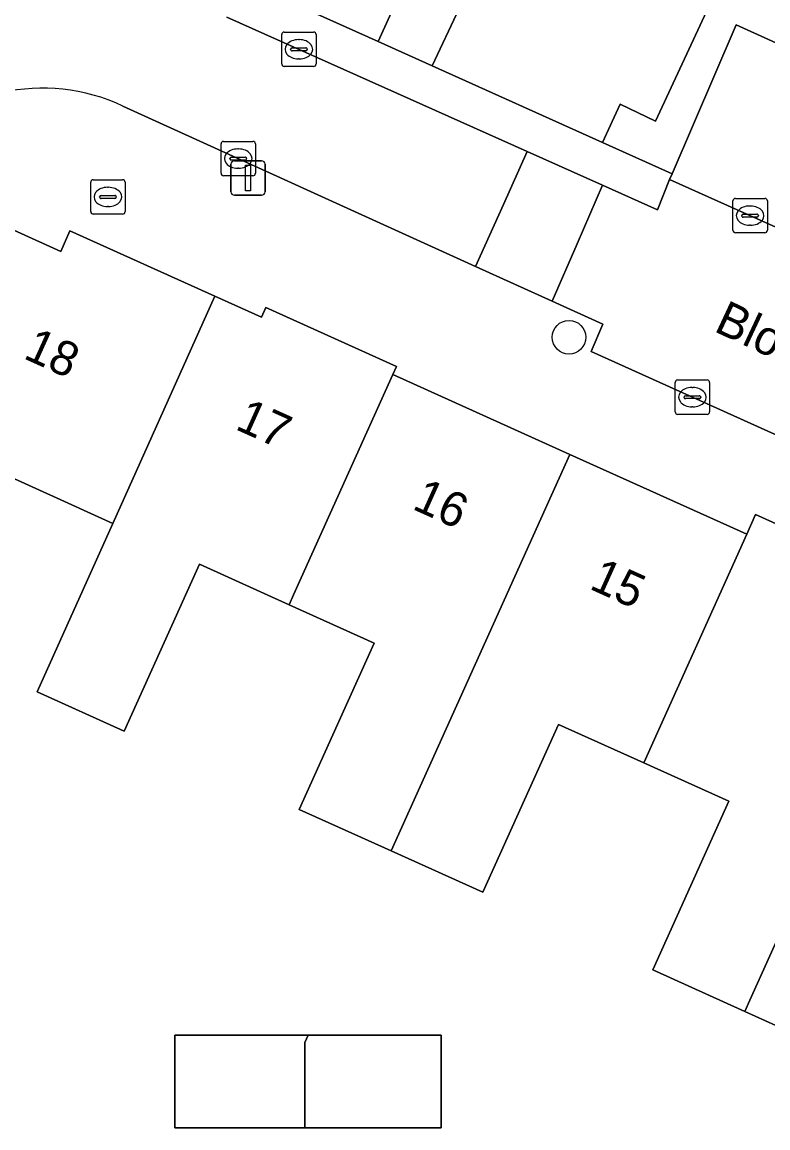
# Model space of a CAD drawing. Extents: x 161838 to 162344, y 381620 to 382160.
# Drawn here: x 162151.96 to 162173.63, y 381678.41 to 381710.53 of the extents above; entities that cross this region are included whole.
import ezdxf

# ---------------------------------------------------------------- set-up
doc = ezdxf.new("R2010")
doc.units = 0
for name, color, linetype in [('IMGEO_Boom', 7, 'Continuous'), ('IMGEO_Brandkraan', 7, 'Continuous'), ('IMGEO_Erf', 7, 'Continuous'), ('IMGEO_Groenvoorziening', 7, 'Continuous'), ('IMGEO_Kolk', 7, 'Continuous'), ('IMGEO_Lichtmast', 7, 'Continuous'), ('IMGEO_Openbare_ruimte_label', 7, 'Continuous'), ('IMGEO_Pand', 7, 'Continuous'), ('IMGEO_Pand_nummerreeks', 7, 'Continuous'), ('IMGEO_Parkeervlak_open', 7, 'Continuous'), ('IMGEO_Rijbaan_lokaal_open', 7, 'Continuous'), ('IMGEO_Voetpad_open', 7, 'Continuous')]:
    doc.layers.add(name, color=color, linetype=linetype)

msp = doc.modelspace()

# ---------------------------------------------------------------- linework, layer by layer
at = {"layer": 'IMGEO_Boom'}
msp.add_circle((162167.854, 381701.375), 0.489, dxfattribs=at)
at = {"layer": 'IMGEO_Brandkraan'}
for p, q in [((162153.956, 381705.025), (162153.956, 381705.877)), ((162154.031, 381705.951), (162154.883, 381705.951)), ((162154.444, 381705.731), (162154.469, 381705.731)), ((162154.957, 381705.877), (162154.957, 381705.025)), ((162154.215, 381705.445), (162154.215, 381705.457)), ((162154.653, 381705.408), (162154.255, 381705.408)), ((162154.258, 381705.494), (162154.656, 381705.494)), ((162154.699, 381705.457), (162154.699, 381705.445)), ((162154.467, 381705.171), (162154.442, 381705.171)), ((162154.883, 381704.951), (162154.031, 381704.951))]:
    msp.add_line(p, q, dxfattribs=at)
for points in [[(162153.956, 381705.025), (162153.956, 381705.877)], [(162154.031, 381705.951), (162154.883, 381705.951)], [(162154.957, 381705.877), (162154.957, 381705.025)], [(162154.883, 381704.951), (162154.031, 381704.951)]]:
    msp.add_lwpolyline(points, dxfattribs=at)
for centre, radius, start, end in [((162154.033, 381705.875), 0.0765, 91.552, 178.448), ((162154.033, 381705.875), 0.0765, 91.552, 178.448), ((162154.881, 381705.875), 0.0765, 1.552, 88.448), ((162154.881, 381705.875), 0.0765, 1.552, 88.448), ((162154.255, 381705.454), 0.0403, 85.8775, 175.7526), ((162154.252, 381705.444), 0.0366, 178.938, 274.7102), ((162154.656, 381705.451), 0.043, 264.8664, 352.4533), ((162154.66, 381705.456), 0.0386, 1.7309, 96.639), ((162154.033, 381705.027), 0.0765, 181.552, 268.448), ((162154.033, 381705.027), 0.0765, 181.552, 268.448), ((162154.881, 381705.027), 0.0765, 271.552, 358.448), ((162154.881, 381705.027), 0.0765, 271.552, 358.448)]:
    msp.add_arc(centre, radius, start, end, dxfattribs=at)
for centre, major_axis, ratio, start_param, end_param in [((162154.443, 381705.451), (-0.387, 0.002), 0.722429, 4.712389, 7.853982), ((162154.468, 381705.451), (-0.39, 0.002), 0.717154, 1.570796, 4.712389)]:
    msp.add_ellipse(centre, major_axis=major_axis, ratio=ratio, start_param=start_param, end_param=end_param, dxfattribs=at)
at = {"layer": 'IMGEO_Erf'}
msp.add_lwpolyline([(162175.666, 381680.567), (162172.96, 381681.787), (162170.285, 381682.994), (162172.497, 381687.899), (162170.026, 381689.013), (162167.551, 381690.129), (162165.352, 381685.252), (162162.685, 381686.455), (162160.012, 381687.66), (162162.19, 381692.491), (162159.718, 381693.606), (162157.114, 381694.78), (162154.929, 381689.935), (162152.398, 381691.077), (162154.598, 381695.967), (162154.068, 381696.206), (162153.192, 381696.601), (162150.467, 381697.83)], dxfattribs=at)
msp.add_lwpolyline([(162164.14, 381678.407), (162160.177, 381678.407), (162156.399, 381678.407), (162156.399, 381681.096), (162160.269, 381681.096), (162164.14, 381681.096)], close=True, dxfattribs=at)
at = {"layer": 'IMGEO_Groenvoorziening'}
for points in [[(162171.969, 381741.697), (162170.425, 381738.319), (162174.407, 381736.461), (162173.365, 381734.084), (162172.031, 381731.131), (162170.913, 381728.639), (162169.579, 381725.686), (162168.411, 381723.084), (162167.077, 381720.131), (162165.884, 381717.592), (162164.55, 381714.639), (162164.446, 381714.686), (162162.303, 381709.968), (162163.877, 381709.26), (162166.231, 381714.263), (162169.768, 381712.761), (162170.977, 381715.518), (162173.385, 381714.496), (162173.667, 381715.053)], [(162157.379, 381712.184), (162162.303, 381709.968), (162164.446, 381714.686), (162161.608, 381715.968)]]:
    msp.add_lwpolyline(points, dxfattribs=at)
msp.add_lwpolyline([(162171.984, 381711.132), (162169.514, 381712.181), (162169.768, 381712.761), (162166.231, 381714.263), (162163.877, 381709.26), (162168.826, 381707.033), (162169.339, 381708.142), (162170.37, 381707.654)], close=True, dxfattribs=at)
at = {"layer": 'IMGEO_Kolk'}
for p, q in [((162159.505, 381709.315), (162159.505, 381710.167)), ((162159.58, 381710.241), (162160.432, 381710.241)), ((162160.506, 381710.167), (162160.506, 381709.315)), ((162159.993, 381710.021), (162160.018, 381710.021)), ((162159.764, 381709.735), (162159.764, 381709.747)), ((162160.202, 381709.698), (162159.804, 381709.698)), ((162159.807, 381709.784), (162160.205, 381709.784)), ((162160.248, 381709.747), (162160.248, 381709.735)), ((162160.432, 381709.241), (162159.58, 381709.241)), ((162160.016, 381709.461), (162159.991, 381709.461)), ((162157.741, 381706.14), (162157.741, 381706.992)), ((162157.816, 381707.066), (162158.668, 381707.066)), ((162158.742, 381706.992), (162158.742, 381706.14)), ((162158.043, 381706.609), (162158.441, 381706.609)), ((162158.229, 381706.846), (162158.254, 381706.846)), ((162158, 381706.56), (162158, 381706.572)), ((162158.438, 381706.523), (162158.04, 381706.523)), ((162158.252, 381706.286), (162158.227, 381706.286)), ((162158.484, 381706.572), (162158.484, 381706.56)), ((162158.668, 381706.066), (162157.816, 381706.066)), ((162172.615, 381704.482), (162172.615, 381705.334)), ((162172.69, 381705.408), (162173.542, 381705.408)), ((162173.616, 381705.334), (162173.616, 381704.482)), ((162173.103, 381705.188), (162173.128, 381705.188)), ((162172.874, 381704.902), (162172.874, 381704.914)), ((162173.312, 381704.865), (162172.914, 381704.865)), ((162172.917, 381704.951), (162173.315, 381704.951)), ((162173.358, 381704.914), (162173.358, 381704.902)), ((162173.542, 381704.408), (162172.69, 381704.408)), ((162173.126, 381704.628), (162173.101, 381704.628)), ((162170.937, 381699.208), (162170.937, 381700.06)), ((162171.012, 381700.134), (162171.864, 381700.134)), ((162171.425, 381699.914), (162171.45, 381699.914)), ((162171.938, 381700.06), (162171.938, 381699.208)), ((162171.196, 381699.628), (162171.196, 381699.64)), ((162171.634, 381699.591), (162171.236, 381699.591)), ((162171.239, 381699.677), (162171.637, 381699.677)), ((162171.68, 381699.64), (162171.68, 381699.628)), ((162171.448, 381699.354), (162171.423, 381699.354)), ((162171.864, 381699.134), (162171.012, 381699.134))]:
    msp.add_line(p, q, dxfattribs=at)
for points in [[(162159.505, 381709.315), (162159.505, 381710.167)], [(162159.58, 381710.241), (162160.432, 381710.241)], [(162160.506, 381710.167), (162160.506, 381709.315)], [(162160.432, 381709.241), (162159.58, 381709.241)], [(162157.741, 381706.14), (162157.741, 381706.992)], [(162157.816, 381707.066), (162158.668, 381707.066)], [(162158.742, 381706.992), (162158.742, 381706.14)], [(162158.668, 381706.066), (162157.816, 381706.066)], [(162172.615, 381704.482), (162172.615, 381705.334)], [(162172.69, 381705.408), (162173.542, 381705.408)], [(162173.616, 381705.334), (162173.616, 381704.482)], [(162173.542, 381704.408), (162172.69, 381704.408)], [(162170.937, 381699.208), (162170.937, 381700.06)], [(162171.012, 381700.134), (162171.864, 381700.134)], [(162171.938, 381700.06), (162171.938, 381699.208)], [(162171.864, 381699.134), (162171.012, 381699.134)]]:
    msp.add_lwpolyline(points, dxfattribs=at)
for centre, radius, start, end in [((162159.582, 381710.165), 0.0765, 91.552, 178.448), ((162159.582, 381710.165), 0.0765, 91.552, 178.448), ((162160.43, 381710.165), 0.0765, 1.552, 88.448), ((162160.43, 381710.165), 0.0765, 1.552, 88.448), ((162159.804, 381709.744), 0.0403, 85.8775, 175.7526), ((162159.801, 381709.734), 0.0366, 178.938, 274.7102), ((162160.205, 381709.741), 0.043, 264.8664, 352.4533), ((162160.209, 381709.746), 0.0386, 1.7309, 96.639), ((162159.582, 381709.317), 0.0765, 181.552, 268.448), ((162159.582, 381709.317), 0.0765, 181.552, 268.448), ((162160.43, 381709.317), 0.0765, 271.552, 358.448), ((162160.43, 381709.317), 0.0765, 271.552, 358.448), ((162157.818, 381706.99), 0.0765, 91.552, 178.448), ((162157.818, 381706.99), 0.0765, 91.552, 178.448), ((162158.666, 381706.99), 0.0765, 1.552, 88.448), ((162158.666, 381706.99), 0.0765, 1.552, 88.448), ((162158.04, 381706.569), 0.0403, 85.8775, 175.7526), ((162158.445, 381706.571), 0.0386, 1.7309, 96.639), ((162158.037, 381706.559), 0.0366, 178.938, 274.7102), ((162158.441, 381706.566), 0.043, 264.8664, 352.4533), ((162157.818, 381706.142), 0.0765, 181.552, 268.448), ((162157.818, 381706.142), 0.0765, 181.552, 268.448), ((162158.666, 381706.142), 0.0765, 271.552, 358.448), ((162158.666, 381706.142), 0.0765, 271.552, 358.448), ((162172.692, 381705.332), 0.0765, 91.552, 178.448), ((162172.692, 381705.332), 0.0765, 91.552, 178.448), ((162173.54, 381705.332), 0.0765, 1.552, 88.448), ((162173.54, 381705.332), 0.0765, 1.552, 88.448), ((162172.914, 381704.911), 0.0403, 85.8775, 175.7526), ((162172.911, 381704.901), 0.0366, 178.938, 274.7102), ((162173.315, 381704.908), 0.043, 264.8664, 352.4533), ((162173.319, 381704.913), 0.0386, 1.7309, 96.639), ((162172.692, 381704.484), 0.0765, 181.552, 268.448), ((162172.692, 381704.484), 0.0765, 181.552, 268.448), ((162173.54, 381704.484), 0.0765, 271.552, 358.448), ((162173.54, 381704.484), 0.0765, 271.552, 358.448), ((162171.014, 381700.058), 0.0765, 91.552, 178.448), ((162171.014, 381700.058), 0.0765, 91.552, 178.448), ((162171.862, 381700.058), 0.0765, 1.552, 88.448), ((162171.862, 381700.058), 0.0765, 1.552, 88.448), ((162171.236, 381699.637), 0.0403, 85.8775, 175.7526), ((162171.233, 381699.627), 0.0366, 178.938, 274.7102), ((162171.637, 381699.634), 0.043, 264.8664, 352.4533), ((162171.641, 381699.639), 0.0386, 1.7309, 96.639), ((162171.014, 381699.21), 0.0765, 181.552, 268.448), ((162171.014, 381699.21), 0.0765, 181.552, 268.448), ((162171.862, 381699.21), 0.0765, 271.552, 358.448), ((162171.862, 381699.21), 0.0765, 271.552, 358.448)]:
    msp.add_arc(centre, radius, start, end, dxfattribs=at)
for centre, major_axis, ratio, start_param, end_param in [((162159.992, 381709.741), (-0.387, 0.002), 0.722429, 4.712389, 7.853982), ((162160.017, 381709.741), (-0.39, 0.002), 0.717154, 1.570796, 4.712389), ((162158.228, 381706.566), (-0.387, 0.002), 0.722429, 4.712389, 7.853982), ((162158.253, 381706.566), (-0.39, 0.002), 0.717154, 1.570796, 4.712389), ((162173.102, 381704.908), (-0.387, 0.002), 0.722429, 4.712389, 7.853982), ((162173.127, 381704.908), (-0.39, 0.002), 0.717154, 1.570796, 4.712389), ((162171.424, 381699.634), (-0.387, 0.002), 0.722429, 4.712389, 7.853982), ((162171.449, 381699.634), (-0.39, 0.002), 0.717154, 1.570796, 4.712389)]:
    msp.add_ellipse(centre, major_axis=major_axis, ratio=ratio, start_param=start_param, end_param=end_param, dxfattribs=at)
at = {"layer": 'IMGEO_Lichtmast'}
for p, q in [((162158.031, 381705.603), (162158.031, 381706.403)), ((162158.031, 381706.403), (162158.031, 381705.603)), ((162158.131, 381706.503), (162158.921, 381706.503)), ((162158.921, 381706.503), (162158.131, 381706.503)), ((162159.021, 381706.403), (162159.021, 381705.603)), ((162159.021, 381705.603), (162159.021, 381706.403)), ((162158.921, 381705.503), (162158.131, 381705.503)), ((162158.131, 381705.503), (162158.921, 381705.503))]:
    msp.add_line(p, q, dxfattribs=at)
msp.add_lwpolyline([(162158.451, 381706.378), (162158.601, 381706.378), (162158.601, 381705.628), (162158.451, 381705.628), (162158.451, 381706.378)], dxfattribs=at)
for centre, start, end in [((162158.131, 381706.403), 90, 180), ((162158.131, 381706.403), 90, 180), ((162158.921, 381706.403), 0, 90), ((162158.921, 381706.403), 360, 90), ((162158.131, 381705.603), 180, 270), ((162158.131, 381705.603), 180, 270), ((162158.921, 381705.603), 270, 0), ((162158.921, 381705.603), 270, 0)]:
    msp.add_arc(centre, 0.1, start, end, dxfattribs=at)
at = {"layer": 'IMGEO_Pand'}
for points in [[(162157.566, 381702.566), (162153.351, 381704.466), (162153.083, 381703.87), (162150.664, 381704.961), (162145.886, 381694.369), (162148.392, 381693.238), (162149.37, 381695.402), (162149.639, 381695.998), (162150.467, 381697.83), (162153.192, 381696.601), (162154.068, 381696.206), (162154.598, 381695.967)], [(162162.73, 381700.289), (162162.837, 381700.527), (162159.04, 381702.239), (162158.914, 381701.958), (162157.566, 381702.566), (162154.598, 381695.967), (162152.398, 381691.077), (162154.929, 381689.935), (162157.114, 381694.78), (162159.718, 381693.606), (162159.848, 381693.894)], [(162167.874, 381697.969), (162162.73, 381700.289), (162159.848, 381693.894), (162159.718, 381693.606), (162162.19, 381692.491), (162160.012, 381687.66), (162162.685, 381686.455)], [(162173.017, 381695.65), (162167.874, 381697.969), (162162.685, 381686.455), (162165.352, 381685.252), (162167.551, 381690.129), (162170.026, 381689.013)], [(162178.421, 381693.905), (162173.276, 381696.224), (162173.017, 381695.65), (162170.026, 381689.013), (162172.497, 381687.899), (162170.285, 381682.994), (162172.96, 381681.787), (162173.109, 381682.117)], [(162183.565, 381691.585), (162178.421, 381693.905), (162173.109, 381682.117), (162172.96, 381681.787), (162175.666, 381680.567), (162177.883, 381685.484), (162180.319, 381684.385), (162180.431, 381684.633)], [(162160.269, 381681.096), (162156.399, 381681.096), (162156.399, 381678.407), (162160.177, 381678.407), (162160.175, 381680.887)], [(162160.269, 381681.096), (162160.175, 381680.887), (162160.177, 381678.407), (162164.14, 381678.407), (162164.14, 381681.096)]]:
    msp.add_lwpolyline(points, close=True, dxfattribs=at)
at = {"layer": 'IMGEO_Parkeervlak_open'}
msp.add_lwpolyline([(162172.71, 381710.455), (162170.848, 381706.126), (162170.775, 381705.955), (162192.789, 381696.092), (162192.884, 381696.303), (162194.748, 381700.457)], close=True, dxfattribs=at)
at = {"layer": 'IMGEO_Rijbaan_lokaal_open'}
msp.add_lwpolyline([(162154.893, 381708.09), (162165.139, 381703.432), (162165.947, 381705.227), (162166.642, 381706.769), (162157.91, 381710.677)], dxfattribs=at)
for points in [[(162165.139, 381703.432), (162167.365, 381702.42), (162168.089, 381704.089), (162168.827, 381705.791), (162166.642, 381706.769), (162165.947, 381705.227)], [(162168.836, 381701.751), (162168.498, 381700.961), (162190.513, 381691.034), (162190.876, 381691.811), (162192.206, 381691.211), (162192.992, 381692.935), (162193.752, 381694.6), (162192.389, 381695.213), (162192.789, 381696.092), (162170.775, 381705.955), (162170.425, 381705.076), (162168.827, 381705.791), (162168.089, 381704.089), (162167.365, 381702.42)]]:
    msp.add_lwpolyline(points, close=True, dxfattribs=at)
msp.add_arc((162152.569, 381703.18), 5.432, 64.6686, 140.6826, dxfattribs=at)
at = {"layer": 'IMGEO_Voetpad_open'}
msp.add_lwpolyline([(162174.526, 381714.664), (162174.065, 381714.873), (162173.667, 381715.053), (162173.385, 381714.496), (162170.977, 381715.518), (162169.768, 381712.761), (162169.514, 381712.181), (162171.984, 381711.132), (162170.37, 381707.654), (162169.339, 381708.142), (162168.826, 381707.033), (162170.848, 381706.126), (162172.71, 381710.455), (162194.748, 381700.457), (162192.884, 381696.303), (162194.952, 381695.269), (162195.428, 381696.339), (162198.743, 381703.712), (162191.198, 381707.111)], close=True, dxfattribs=at)
for points in [[(162168.826, 381707.033), (162163.877, 381709.26), (162162.303, 381709.968), (162157.379, 381712.184)], [(162157.91, 381710.677), (162166.642, 381706.769), (162168.827, 381705.791), (162170.425, 381705.076), (162170.775, 381705.955), (162170.848, 381706.126), (162168.826, 381707.033)], [(162168.498, 381700.961), (162168.836, 381701.751), (162167.365, 381702.42), (162165.139, 381703.432), (162154.893, 381708.09)], [(162148.366, 381706.622), (162150.664, 381704.961), (162153.083, 381703.87), (162153.351, 381704.466), (162157.566, 381702.566), (162158.914, 381701.958), (162159.04, 381702.239), (162162.837, 381700.527), (162162.73, 381700.289), (162167.874, 381697.969), (162173.017, 381695.65), (162173.276, 381696.224), (162178.421, 381693.905)], [(162207.784, 381684.172), (162194.402, 381690.217), (162192.206, 381691.211), (162190.876, 381691.811), (162190.513, 381691.034), (162168.498, 381700.961)]]:
    msp.add_lwpolyline(points, dxfattribs=at)
msp.add_arc((162152.569, 381703.18), 5.432, 64.6686, 140.6826, dxfattribs=at)

# ---------------------------------------------------------------- texts
at = {"layer": 'IMGEO_Openbare_ruimte_label'}
msp.add_text('Bloemenplein', height=1, rotation=334.9727, dxfattribs=at).set_placement((162172.032, 381701.564))
at = {"layer": 'IMGEO_Pand_nummerreeks'}
for s, rotation, p in [('18', 335.7238, (162151.965, 381700.777)), ('17', 335.7467, (162158.121, 381698.718)), ('16', 335.7467, (162163.265, 381696.4)), ('15', 335.7467, (162168.41, 381694.082))]:
    msp.add_text(s, height=1, rotation=rotation, dxfattribs=at).set_placement(p)

doc.saveas('drawing.dxf')
